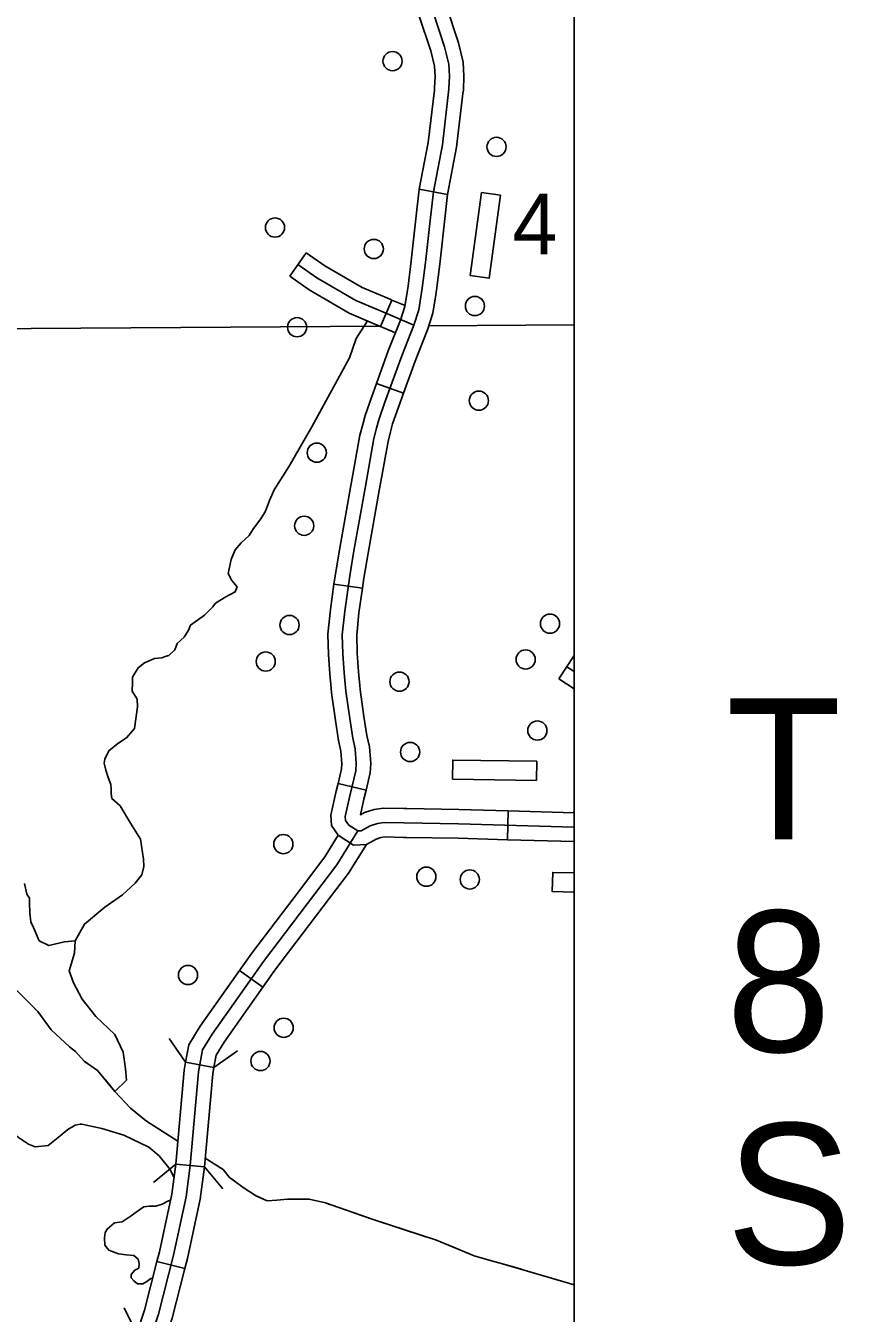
# Model space of a CAD drawing. Extents: x 1369979 to 1371646, y 379997 to 381064.
# Drawn here: x 1371106.9 to 1371156.8, y 380230.7 to 380309.4 of the extents above; entities that cross this region are included whole.
import ezdxf

# ---------------------------------------------------------------- set-up
doc = ezdxf.new("R2010")
doc.units = 0
for name, color, linetype in [('Default', 7, 'Continuous'), ('R_Border Notes', 7, 'Continuous'), ('R_No Plot', 7, 'Continuous')]:
    doc.layers.add(name, color=color, linetype=linetype)

msp = doc.modelspace()

# ---------------------------------------------------------------- linework, layer by layer
at = {"layer": 'R_Border Notes'}
for p, q in [((1371132.658, 380299.038), (1371130.931, 380299.367)), ((1371130.931, 380299.367), (1371130.931, 380299.367)), ((1371123.01, 380294.049), (1371124.02, 380295.488)), ((1371128.568, 380290.976), (1371129.258, 380292.593)), ((1371128.31, 380287.5), (1371129.962, 380286.898)), ((1371127.457, 380274.991), (1371125.717, 380275.24)), ((1371125.717, 380275.24), (1371125.717, 380275.24)), ((1371139.457, 380269.455), (1371140.383, 380270.875)), ((1371125.964, 380263.052), (1371127.674, 380262.647)), ((1371136.365, 380261.384), (1371136.315, 380259.626)), ((1371121.373, 380250.614), (1371119.939, 380251.63)), ((1371117.799, 380239.64), (1371116.048, 380239.8)), ((1371114.902, 380233.864), (1371116.606, 380233.432))]:
    msp.add_line(p, q, dxfattribs=at)
for points in [[(1371131.794, 380299.202), (1371132.342, 380302.078), (1371132.743, 380305.489), (1371132.77, 380306.27), (1371132.73, 380307.005), (1371132.476, 380308.062), (1371131.754, 380310.242), (1371131.34, 380311.326)], [(1371133.596, 380305.213), (1371133.62, 380305.422), (1371133.649, 380306.279), (1371133.603, 380307.133), (1371133.322, 380308.303), (1371132.582, 380310.537), (1371132.178, 380311.595)], [(1371131.85, 380305.418), (1371131.866, 380305.555), (1371131.89, 380306.261), (1371131.856, 380306.878), (1371131.63, 380307.821), (1371130.926, 380309.947), (1371130.536, 380310.967)], [(1371130.931, 380299.367), (1371131.473, 380302.212), (1371131.85, 380305.418)], [(1371132.658, 380299.038), (1371133.211, 380301.944), (1371133.596, 380305.213)], [(1371131.794, 380299.202), (1371131.621, 380297.645), (1371131.313, 380294.89), (1371131.113, 380293.325), (1371130.899, 380292.001), (1371130.605, 380291.062), (1371129.857, 380289.176), (1371128.828, 380286.354), (1371128.454, 380285.28), (1371128.32, 380284.772), (1371128.16, 380284.143), (1371127.612, 380281.107), (1371126.93, 380277.279), (1371126.677, 380275.741), (1371126.369, 380273.587), (1371126.222, 380272.143), (1371126.262, 380270.987)], [(1371130.931, 380299.367), (1371130.747, 380297.743), (1371130.441, 380294.995), (1371130.243, 380293.451), (1371130.202, 380293.198)], [(1371131.937, 380292.918), (1371131.983, 380293.199), (1371132.186, 380294.785), (1371132.494, 380297.548), (1371132.658, 380299.038)], [(1371123.515, 380294.769), (1371124.678, 380293.953), (1371127.043, 380292.575), (1371128.847, 380291.813), (1371130.605, 380291.062)], [(1371124.02, 380295.488), (1371125.152, 380294.694), (1371127.437, 380293.363), (1371129.19, 380292.622), (1371129.258, 380292.593)], [(1371124.02, 380295.488), (1371125.152, 380294.694), (1371127.437, 380293.363), (1371129.191, 380292.622), (1371129.258, 380292.593)], [(1371123.01, 380294.049), (1371124.203, 380293.212), (1371126.649, 380291.788), (1371128.503, 380291.004), (1371128.568, 380290.976)], [(1371130.202, 380293.198), (1371130.041, 380292.203), (1371129.776, 380291.356), (1371129.035, 380289.489), (1371128.31, 380287.5)], [(1371129.258, 380292.593), (1371130.057, 380292.252)], [(1371129.962, 380286.898), (1371130.678, 380288.863), (1371131.434, 380290.768), (1371131.757, 380291.799), (1371131.937, 380292.918)], [(1371098.041, 380290.785), (1371128.53, 380290.993)], [(1371121.768, 380280.341), (1371122.065, 380280.99), (1371122.974, 380282.445), (1371124.367, 380284.84), (1371126.668, 380289.054), (1371127.062, 380290.236), (1371127.756, 380291.32)], [(1371128.568, 380290.976), (1371129.472, 380290.59)], [(1371131.511, 380291.013), (1371140.383, 380291.073)], [(1371128.31, 380287.5), (1371128, 380286.649), (1371127.612, 380285.536), (1371127.469, 380284.992), (1371127.3, 380284.33), (1371126.766, 380281.37)], [(1371129.962, 380286.898), (1371129.656, 380286.059), (1371129.295, 380285.023), (1371129.171, 380284.551), (1371129.019, 380283.956), (1371128.496, 380281.058)], [(1371126.766, 380281.37), (1371126.747, 380281.262), (1371126.064, 380277.427), (1371125.808, 380275.874), (1371125.717, 380275.24)], [(1371128.496, 380281.058), (1371128.477, 380280.952), (1371127.797, 380277.13), (1371127.545, 380275.607), (1371127.457, 380274.991)], [(1371113.712, 380267.752), (1371113.682, 380268.215), (1371113.379, 380268.7), (1371113.41, 380269.216), (1371113.41, 380269.549), (1371113.743, 380270.125), (1371114.136, 380270.428), (1371114.742, 380270.701), (1371115.196, 380270.731), (1371115.408, 380270.822), (1371115.62, 380270.883), (1371115.984, 380271.217), (1371116.135, 380271.611), (1371116.559, 380272.005), (1371116.832, 380272.429), (1371116.953, 380272.732), (1371117.801, 380273.339), (1371118.316, 380273.854), (1371118.467, 380274.066), (1371119.103, 380274.46), (1371119.679, 380274.763), (1371119.8, 380275.066), (1371119.467, 380275.461), (1371119.255, 380275.885), (1371119.436, 380276.734), (1371119.679, 380277.34), (1371120.042, 380277.764), (1371120.526, 380278.219), (1371120.799, 380278.644), (1371121.253, 380279.22), (1371121.526, 380279.705), (1371121.768, 380280.341)], [(1371125.717, 380275.24), (1371125.497, 380273.694), (1371125.342, 380272.172), (1371125.384, 380270.947), (1371125.453, 380269.756), (1371125.537, 380268.874)], [(1371127.286, 380269.041), (1371127.206, 380269.89), (1371127.14, 380271.027), (1371127.103, 380272.113), (1371127.242, 380273.481), (1371127.457, 380274.992)], [(1371126.262, 380270.987), (1371126.329, 380269.823), (1371126.436, 380268.7), (1371126.677, 380267.028), (1371126.864, 380265.837), (1371127.011, 380265.169), (1371127.077, 380264.273), (1371127.051, 380263.828), (1371126.69, 380262.304), (1371126.409, 380261.046), (1371126.423, 380260.792), (1371126.623, 380260.511), (1371127.171, 380260.164), (1371127.371, 380260.164), (1371127.933, 380260.471), (1371128.374, 380260.618), (1371128.79, 380260.674)], [(1371139.937, 380270.191), (1371140.383, 380269.9)], [(1371125.537, 380268.874), (1371125.563, 380268.596), (1371125.807, 380266.897), (1371126, 380265.675), (1371126.139, 380265.041), (1371126.197, 380264.266), (1371126.178, 380263.957), (1371125.964, 380263.052)], [(1371127.674, 380262.647), (1371127.923, 380263.7), (1371127.958, 380264.279), (1371127.882, 380265.296), (1371127.728, 380266), (1371127.546, 380267.159), (1371127.309, 380268.804), (1371127.286, 380269.041)], [(1371139.457, 380269.455), (1371140.383, 380268.851)], [(1371109.897, 380253.455), (1371110.472, 380254.474), (1371111.714, 380255.505), (1371112.804, 380256.262), (1371113.561, 380256.96), (1371113.985, 380257.475), (1371114.106, 380257.99), (1371114.076, 380258.445), (1371113.894, 380259.658), (1371113.288, 380260.628), (1371112.652, 380261.689), (1371112.138, 380262.143), (1371112.107, 380262.447), (1371112.107, 380262.719), (1371112.077, 380262.992), (1371111.926, 380263.417), (1371111.774, 380263.871), (1371111.683, 380264.296), (1371111.714, 380264.538), (1371111.956, 380265.054), (1371112.501, 380265.508), (1371113.046, 380265.842), (1371113.531, 380266.418), (1371113.712, 380267.752)], [(1371125.964, 380263.052), (1371125.833, 380262.501), (1371125.525, 380261.12), (1371125.558, 380260.49), (1371125.977, 380259.904)], [(1371127.674, 380262.647), (1371127.547, 380262.107), (1371127.332, 380261.144), (1371127.579, 380261.28), (1371128.175, 380261.479), (1371128.743, 380261.554), (1371129.992, 380261.524), (1371130.168, 380261.521)], [(1371130.168, 380261.521), (1371133.348, 380261.47), (1371136.365, 380261.384)], [(1371140.383, 380261.268), (1371136.365, 380261.384)], [(1371140.383, 380261.484), (1371140.378, 380261.268)], [(1371116.923, 380239.718), (1371117.433, 380245.437), (1371117.674, 380246.779), (1371118.264, 380247.746), (1371121.403, 380252.176), (1371125.882, 380258.083), (1371127.171, 380260.164)], [(1371128.79, 380260.674), (1371129.974, 380260.645), (1371133.328, 380260.592), (1371140.383, 380260.389)], [(1371123.661, 380256.608), (1371125.157, 380258.581), (1371125.977, 380259.904)], [(1371125.974, 380259.908), (1371126.916, 380259.285), (1371127.694, 380259.338)], [(1371127.693, 380259.338), (1371128.286, 380259.663), (1371128.572, 380259.758), (1371128.838, 380259.793), (1371129.957, 380259.766), (1371130.14, 380259.763)], [(1371130.14, 380259.763), (1371133.309, 380259.713), (1371136.315, 380259.626)], [(1371136.315, 380259.626), (1371140.383, 380259.509)], [(1371127.693, 380259.338), (1371126.607, 380257.585), (1371125.061, 380255.545)], [(1371140.383, 380256.422), (1371139.055, 380256.454), (1371139.082, 380257.625), (1371140.383, 380257.595)], [(1371106.807, 380256.946), (1371106.94, 380256.295), (1371107.117, 380256.058), (1371107.103, 380255.791), (1371107.132, 380255.141), (1371107.191, 380254.608), (1371107.354, 380254.253), (1371107.517, 380253.883), (1371107.709, 380253.454)], [(1371119.939, 380251.63), (1371120.694, 380252.695), (1371123.661, 380256.608)], [(1371125.061, 380255.545), (1371122.112, 380251.656), (1371121.373, 380250.614)], [(1371102.945, 380253.967), (1371105.177, 380251.63), (1371106.477, 380250.269), (1371107.616, 380249.129), (1371108.441, 380248.009)], [(1371107.709, 380253.454), (1371108.291, 380253.152), (1371109.261, 380253.395), (1371109.897, 380253.455)], [(1371112.331, 380244.244), (1371113.046, 380244.937), (1371112.986, 380245.634), (1371112.834, 380246.635), (1371112.319, 380247.726), (1371111.168, 380248.817), (1371110.321, 380249.878), (1371109.806, 380250.879), (1371109.533, 380251.606), (1371109.866, 380252.697), (1371109.897, 380253.455)], [(1371116.647, 380246.031), (1371116.838, 380247.097), (1371117.53, 380248.229), (1371119.939, 380251.63)], [(1371118.377, 380245.72), (1371118.51, 380246.462), (1371118.999, 380247.262), (1371121.373, 380250.614)], [(1371107.428, 380249.317), (1371107.616, 380249.129), (1371108.441, 380248.009), (1371109.56, 380246.96), (1371109.915, 380246.694), (1371110.447, 380246.102), (1371110.62, 380245.982)], [(1371108.441, 380248.009), (1371109.56, 380246.96), (1371109.915, 380246.694), (1371110.447, 380246.102), (1371111.267, 380245.531), (1371112.331, 380244.244), (1371113.292, 380243.223), (1371114.267, 380242.424), (1371116.174, 380241.211)], [(1371116.646, 380246.026), (1371115.644, 380247.47)], [(1371116.048, 380239.8), (1371116.561, 380245.554), (1371116.646, 380246.026)], [(1371118.376, 380245.714), (1371116.646, 380246.026), (1371116.647, 380246.031)], [(1371119.82, 380246.716), (1371118.376, 380245.714)], [(1371108.869, 380241.424), (1371108.25, 380240.942), (1371107.467, 380240.853), (1371107.053, 380241.016), (1371106.446, 380241.43), (1371105.367, 380242.348), (1371104.716, 380242.644), (1371104.273, 380242.718), (1371103.666, 380242.614), (1371103.341, 380242.392), (1371102.956, 380241.844), (1371102.513, 380241.238), (1371102.143, 380240.66), (1371101.611, 380240.394), (1371100.945, 380240.261), (1371099.984, 380240.305), (1371099.555, 380240.527), (1371098.831, 380241.622), (1371097.692, 380243.354), (1371096.701, 380244.316), (1371096.243, 380244.745), (1371095.873, 380245.012), (1371095.385, 380245.16), (1371094.794, 380245.234)], [(1371117.799, 380239.64), (1371118.305, 380245.32), (1371118.376, 380245.714)], [(1371118.376, 380245.714), (1371118.377, 380245.72)], [(1371111.75, 380244.946), (1371112.331, 380244.244), (1371113.292, 380243.223), (1371114.267, 380242.424), (1371115.167, 380241.852)], [(1371115.943, 380238.973), (1371115.713, 380239.471), (1371115.033, 380240.314), (1371114.397, 380240.847), (1371112.875, 380241.572), (1371111.53, 380241.986), (1371110.303, 380242.238), (1371110.214, 380242.253), (1371109.904, 380242.193), (1371109.46, 380241.912), (1371108.869, 380241.424)], [(1371116.923, 380239.718), (1371116.682, 380237.812), (1371115.904, 380234.241), (1371114.992, 380230.643), (1371113.919, 380227.394), (1371113.785, 380226.293), (1371113.785, 380221.595), (1371113.758, 380217.219)], [(1371114.697, 380238.676), (1371116.048, 380239.8)], [(1371116.048, 380239.8), (1371115.815, 380237.961), (1371115.048, 380234.442), (1371114.902, 380233.864)], [(1371117.846, 380240.166), (1371118.938, 380239.48), (1371119.337, 380238.992), (1371120.224, 380238.341), (1371120.919, 380237.882), (1371121.643, 380237.571), (1371122.22, 380237.601), (1371122.87, 380237.66), (1371124.21, 380237.67)], [(1371117.846, 380240.166), (1371118.938, 380239.48), (1371119.337, 380238.992), (1371119.66, 380238.755)], [(1371117.799, 380239.64), (1371117.549, 380237.663), (1371116.76, 380234.039), (1371116.606, 380233.432)], [(1371117.799, 380239.64), (1371118.923, 380238.289)], [(1371112.771, 380236.284), (1371113.333, 380236.645), (1371113.777, 380236.971), (1371114.102, 380237.193), (1371114.427, 380237.237), (1371114.826, 380237.237), (1371115.225, 380237.355), (1371115.565, 380237.533), (1371115.742, 380237.625)], [(1371120.932, 380237.877), (1371121.643, 380237.571), (1371122.22, 380237.601), (1371122.87, 380237.66), (1371124.21, 380237.67), (1371125.191, 380237.438), (1371125.463, 380237.343)], [(1371124.21, 380237.67), (1371125.191, 380237.438), (1371128.117, 380236.414)], [(1371126.923, 380236.832), (1371128.117, 380236.414), (1371131.325, 380235.365)], [(1371114.639, 380232.828), (1371114.516, 380232.822), (1371114.279, 380232.63), (1371114.028, 380232.482), (1371113.703, 380232.482), (1371113.481, 380232.674), (1371113.333, 380232.867), (1371113.333, 380233.059), (1371113.555, 380233.325), (1371113.791, 380233.458), (1371113.821, 380233.725), (1371113.747, 380234.006), (1371113.496, 380234.213), (1371113.023, 380234.272), (1371112.55, 380234.317), (1371111.958, 380234.538), (1371111.722, 380234.849), (1371111.692, 380235.293), (1371111.737, 380235.633), (1371111.885, 380235.855), (1371112.313, 380236.21), (1371112.771, 380236.284)], [(1371128.117, 380236.414), (1371131.972, 380235.153), (1371134.277, 380234.206), (1371135.49, 380233.851), (1371135.874, 380233.762), (1371140.383, 380232.43)], [(1371132.773, 380234.824), (1371134.277, 380234.206), (1371135.49, 380233.851), (1371135.874, 380233.762), (1371137.176, 380233.378)], [(1371114.902, 380233.864), (1371114.148, 380230.889), (1371113.673, 380229.452)], [(1371116.606, 380233.432), (1371115.836, 380230.397), (1371115.339, 380228.891), (1371113.673, 380229.452)], [(1371138.659, 380232.94), (1371140.383, 380232.43)], [(1371113.673, 380229.452), (1371112.892, 380231.027)]]:
    msp.add_lwpolyline(points, dxfattribs=at)
for points in [[(1371134.723, 380299.165), (1371135.885, 380299.008), (1371135.199, 380293.927), (1371134.037, 380294.084)], [(1371132.959, 380263.317), (1371132.976, 380264.489), (1371138.103, 380264.414), (1371138.085, 380263.242)]]:
    msp.add_lwpolyline(points, close=True, dxfattribs=at)
for centre in [(1371129.297, 380307.191), (1371135.649, 380301.949), (1371122.114, 380297.025), (1371128.147, 380295.716), (1371134.328, 380292.227), (1371123.462, 380290.933), (1371134.568, 380286.449), (1371124.664, 380283.267), (1371123.897, 380278.804), (1371123.001, 380272.741), (1371138.916, 380272.825), (1371137.426, 380270.636), (1371121.546, 380270.511), (1371129.718, 380269.279), (1371138.144, 380266.292), (1371130.366, 380264.981), (1371122.625, 380259.353), (1371131.361, 380257.363), (1371134.013, 380257.196), (1371116.797, 380251.356), (1371122.644, 380248.135), (1371121.224, 380246.101)]:
    msp.add_circle(centre, 0.586, dxfattribs=at)
at = {"layer": 'R_No Plot'}
msp.add_lwpolyline([(1370544.495, 380586.867), (1371140.383, 380586.867), (1371140.383, 380146.391), (1370544.495, 380146.391)], close=True, dxfattribs=at)

# ---------------------------------------------------------------- texts
at = {"layer": 'Default'}
for s, p in [('T', (1371149.675, 380259.647)), ('8', (1371149.675, 380246.663)), ('S', (1371149.675, 380233.68))]:
    msp.add_text(s, height=8.618, dxfattribs=at).set_placement(p)
at = {"layer": 'R_Border Notes'}
msp.add_text('4', height=3.712, dxfattribs=at).set_placement((1371136.615, 380295.388))

doc.saveas('drawing.dxf')
